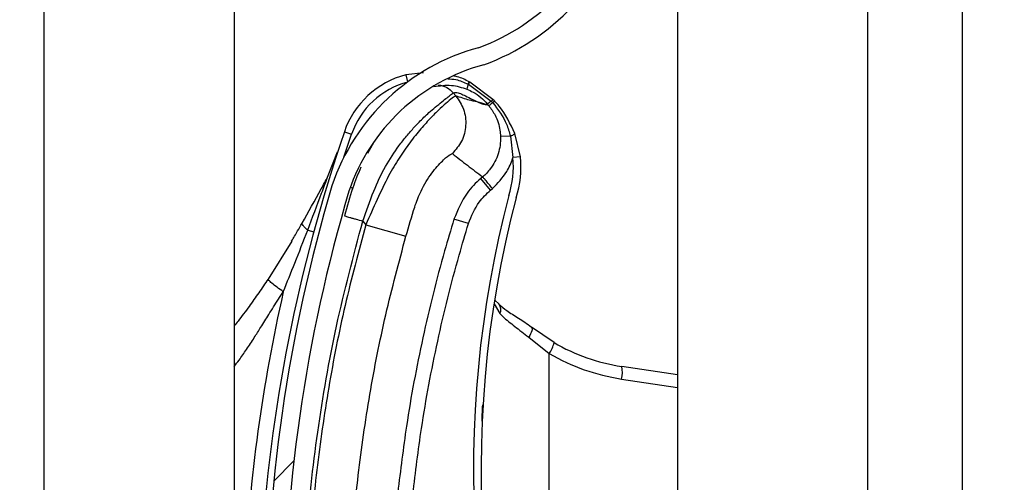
# Model space of a CAD drawing. Header units: inches. Extents: x 170 to 284, y 215 to 248.
# Tile 266 of 656: x 186.1024 to 186.2355, y 240.7286 to 240.7911. Entities that reach past the tile are written whole.
import ezdxf

# ---------------------------------------------------------------- set-up
doc = ezdxf.new("R2010")
doc.units = ezdxf.units.IN
doc.header["$LTSCALE"] = 0.25
doc.header["$MEASUREMENT"] = 0
doc.layers.add('ANNOTATIONS', color=1, linetype='Continuous')
doc.layers.add('LH BENCH MOUNT', color=7, linetype='Continuous')
doc.styles.add('ARIAL', font='arial.ttf', dxfattribs={"height": 0.09375})
doc.dimstyles.new('STANDARD$0', dxfattribs={"dimtxt": 0.09375, "dimasz": 0.09375, "dimexe": 0.03125, "dimexo": 0.046875, "dimgap": 0.09, "dimtad": 0, "dimtih": 1, "dimtoh": 1, "dimdec": 4, "dimzin": 0, "dimdsep": 46, "dimtxsty": 'ARIAL', "dimcen": 0.09, "dimadec": 0, "dimazin": 0, "dimtfac": 1, "dimtdec": 4, "dimtofl": 0, "dimtmove": 0, "dimatfit": 1, "dimfxl": 1, "dimtolj": 1, "dimtzin": 0, "dimarcsym": 0})

# ---------------------------------------------------------------- blocks, each defined once
blk = doc.blocks.new('*D20')
at = {"layer": 'ANNOTATIONS', "color": 0, "lineweight": -2, "transparency": 16777216}
for p, q in [((186.1492924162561, 243.6642684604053), (187.5897358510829, 243.6642684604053)), ((187.5584858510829, 243.5705184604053), (187.5584858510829, 241.8503426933)), ((187.5584858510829, 239.6953067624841), (187.5584858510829, 241.4154825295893)), ((186.8279608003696, 239.6015567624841), (187.5897358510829, 239.6015567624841))]:
    blk.add_line(p, q, dxfattribs=at)
at = {"layer": 'ANNOTATIONS', "color": 0, "transparency": 16777216}
for points in [[(187.5428608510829, 243.5705184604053), (187.5741108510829, 243.5705184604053), (187.5584858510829, 243.6642684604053)], [(187.5428608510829, 239.6953067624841), (187.5741108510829, 239.6953067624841), (187.5584858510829, 239.6015567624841)]]:
    blk.add_solid(points, dxfattribs=at)
at = {"layer": 'defpoints', "color": 0, "transparency": 16777216}
for p in [(186.1024174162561, 243.6642684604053), (186.7810858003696, 239.6015567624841), (187.5584858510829, 239.6015567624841)]:
    blk.add_point(p, dxfattribs=at)
at = {"layer": 'ANNOTATIONS', "color": 0, "transparency": 16777216, "insert": (187.558485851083, 241.6329126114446), "char_height": 0.09375, "attachment_point": 5, "style": 'ARIAL'}
blk.add_mtext('\\A1;OPENING\\PHEIGHT', dxfattribs=at)

msp = doc.modelspace()

# ---------------------------------------------------------------- hatches: boundary and pattern name
at = {"layer": 'LH BENCH MOUNT'}
h = msp.add_hatch(dxfattribs=at)
h.set_pattern_fill('ANSI31', color=256, scale=0.34241245, angle=2.8e-322, style=0)
h.set_pattern_definition([(45, (176.0930244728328, 238.0091787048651), (-0.03026527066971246, 0.03026527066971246), [])])
edge = h.paths.add_edge_path(flags=0)
edge.add_arc((186.1662917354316, 240.6160599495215), 0.001712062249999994, 450.0000000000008, 472.2104203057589)
edge.add_line((186.1656445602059, 240.6176449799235), (186.1647320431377, 240.6198798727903))
edge.add_arc((186.1662917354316, 240.6160599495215), 0.004126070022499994, 450, 472.2104203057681, ccw=False)
edge.add_arc((186.1662917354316, 240.6071572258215), 0.01302879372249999, 401.47616737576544, 450, ccw=False)
edge.add_arc((186.1620458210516, 240.6040070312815), 0.01830194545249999, 359.9999999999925, 400.0613730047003, ccw=False)
edge.add_arc((186.1685858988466, 240.6040070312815), 0.01176186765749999, 292.1408576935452, 359.99999999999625, ccw=False)
edge.add_arc((186.1662917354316, 240.6072599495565), 0.01566536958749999, 235.2570680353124, 295.4307998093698, ccw=False)
edge.add_arc((186.1715306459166, 240.6153751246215), 0.02532140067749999, 212.8542481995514, 235.980933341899, ccw=False)
edge.add_arc((186.1633812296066, 240.6090062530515), 0.01504902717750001, 172.1557183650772, 209.3146496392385, ccw=False)
edge.add_arc((186.1758108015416, 240.6076708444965), 0.02754708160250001, 453.30850314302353, 532.932573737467, ccw=False)
edge.add_arc((186.1725578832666, 240.6437611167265), 0.008748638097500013, 280.9586189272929, 427.9414322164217)
edge.add_arc((186.1924176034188, 240.7061144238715), 0.05672062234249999, 179.5706357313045, 253.0098997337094, ccw=False)
edge.add_arc((186.3507493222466, 240.7073128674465), 0.2150521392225, 163.4260275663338, 180.2060536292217, ccw=False)
edge.add_arc((186.1719757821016, 240.7594622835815), 0.02884824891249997, 465.1588434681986, 521.4137567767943, ccw=False)
edge.add_arc((186.1546497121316, 240.8140085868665), 0.0284373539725, 290.1205938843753, 343.7190675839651)
edge.add_arc((186.1674901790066, 240.8098311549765), 0.01494630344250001, 345.2914408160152, 400.5471921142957)
edge.add_arc((186.1640660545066, 240.8080163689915), 0.0187470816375, 397.9578745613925, 431.4396159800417)
edge.add_arc((186.1662917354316, 240.8128443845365), 0.0134739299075, 433.8775574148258, 472.273645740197)
edge.add_arc((186.1637236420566, 240.8198638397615), 0.006011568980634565, 474.9825325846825, 495.7175736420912)
edge.add_arc((186.1735166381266, 240.8126046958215), 0.01816498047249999, 500.8992600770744, 539.9999999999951)
edge.add_arc((186.1662917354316, 240.8126046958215), 0.01094007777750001, 539.9999999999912, 629.9999999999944)
edge.add_arc((186.1662917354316, 240.8035307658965), 0.001866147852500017, 269.9999999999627, 285.6422464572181)
edge.add_line((186.1667949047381, 240.8017337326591), (186.167445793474, 240.7994091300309))
edge.add_arc((186.1662917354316, 240.8035307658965), 0.004280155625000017, 269.9999999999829, 285.642246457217, ccw=False)
edge.add_arc((186.1662917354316, 240.8126046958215), 0.01335408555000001, 179.9999999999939, 269.999999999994, ccw=False)
edge.add_arc((186.1735166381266, 240.8126046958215), 0.020578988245, 500.61135831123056, 539.9999999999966, ccw=False)
edge.add_arc((186.1637236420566, 240.8198638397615), 0.008425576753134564, 474.5776671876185, 496.4997109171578, ccw=False)
edge.add_arc((186.1662917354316, 240.8128443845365), 0.01588793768, 433.69030225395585, 472.47058069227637, ccw=False)
edge.add_arc((186.1640660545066, 240.8080163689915), 0.02116108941, 398.1045307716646, 431.5771717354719, ccw=False)
edge.add_arc((186.1674901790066, 240.8098311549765), 0.01736031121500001, 345.1802481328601, 400.3658533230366, ccw=False)
edge.add_arc((186.1546497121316, 240.8140085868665), 0.030851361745, 289.9181572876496, 343.77953759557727, ccw=False)
edge.add_arc((186.1719757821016, 240.7594622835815), 0.02643424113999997, 464.941709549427, 521.3236131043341)
edge.add_arc((186.3507493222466, 240.7073128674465), 0.21263813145, 523.4376684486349, 540.2096895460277)
edge.add_arc((186.1924176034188, 240.7061144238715), 0.05430661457, 539.5566266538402, 613.1145348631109)
edge.add_arc((186.1725578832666, 240.6437611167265), 0.01116264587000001, 280.06103888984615, 428.5290871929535, ccw=False)
edge.add_arc((186.1758108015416, 240.6076708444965), 0.02513307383, 452.9714001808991, 532.9706577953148)
edge.add_arc((186.1633812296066, 240.6090062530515), 0.01263501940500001, 532.0830472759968, 568.9826967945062)
edge.add_arc((186.1715306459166, 240.6153751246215), 0.022907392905, 213.0443063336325, 236.019715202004)
edge.add_arc((186.1662917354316, 240.6072599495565), 0.01325136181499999, 235.1922404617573, 295.735249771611)
edge.add_arc((186.1685858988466, 240.6040070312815), 0.009347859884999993, 291.7225241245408, 359.9999999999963)
edge.add_arc((186.1620458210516, 240.6040070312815), 0.01588793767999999, 359.9999999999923, 399.952178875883)
edge.add_arc((186.1662917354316, 240.6071572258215), 0.01061478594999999, 401.6345013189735, 450.0000000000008)

# ---------------------------------------------------------------- linework, layer by layer
for p, q in [((186.1913380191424, 243.8543193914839), (186.1913380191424, 239.6015567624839)), ((186.2170189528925, 243.8543193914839), (186.2170189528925, 239.6015567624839)), ((186.2298594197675, 239.6015567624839), (186.2298594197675, 243.8543193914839)), ((186.1057349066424, 239.6015567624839), (186.1057349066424, 243.7595607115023)), ((186.1314158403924, 240.9061908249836), (186.1314158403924, 240.7138168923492)), ((186.1570029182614, 240.7838984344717), (186.1546035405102, 240.7836489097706)), ((186.1546035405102, 240.7836489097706), (186.1548572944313, 240.7826825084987)), ((186.1628838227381, 240.7817056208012), (186.1628845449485, 240.7817053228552)), ((186.1630076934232, 240.7823931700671), (186.1630086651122, 240.7823927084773)), ((186.1630086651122, 240.7823927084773), (186.1630707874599, 240.782362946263)), ((186.1630707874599, 240.782362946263), (186.1630716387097, 240.7823625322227)), ((186.1630716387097, 240.7823625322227), (186.1661753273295, 240.7800781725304)), ((186.1631899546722, 240.7826830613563), (186.1631890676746, 240.7826835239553)), ((186.1632515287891, 240.7826507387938), (186.1631899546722, 240.7826830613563)), ((186.1632524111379, 240.7826502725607), (186.1632515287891, 240.7826507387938)), ((186.1663938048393, 240.7803266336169), (186.1632524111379, 240.7826502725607)), ((186.1613835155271, 240.7807910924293), (186.1610357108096, 240.7812024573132)), ((186.1658192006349, 240.7794752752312), (186.1648878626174, 240.7798078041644)), ((186.1661753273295, 240.7800781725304), (186.1663656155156, 240.7798725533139)), ((186.1462454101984, 240.7725071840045), (186.1472811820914, 240.7756079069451)), ((186.1463093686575, 240.7759407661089), (186.1472811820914, 240.7756079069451)), ((186.1687535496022, 240.7753674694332), (186.1674199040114, 240.7753183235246)), ((186.1687535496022, 240.7753674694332), (186.1690857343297, 240.7724556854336)), ((186.1701068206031, 240.7725679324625), (186.1693562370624, 240.7757149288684)), ((186.1502438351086, 240.7744496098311), (186.1494501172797, 240.7730108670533)), ((186.1440407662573, 240.7698249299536), (186.1453956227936, 240.7732139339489)), ((186.1701068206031, 240.7725679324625), (186.1690857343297, 240.7724556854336)), ((186.165005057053, 240.7698497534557), (186.1647570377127, 240.7696400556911)), ((186.1471115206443, 240.7684365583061), (186.1474398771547, 240.7683357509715)), ((186.1660827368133, 240.7680720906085), (186.1647570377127, 240.7696400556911)), ((186.1660827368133, 240.7680720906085), (186.1663307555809, 240.768281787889)), ((186.1487919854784, 240.7638678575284), (186.1492048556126, 240.7633795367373)), ((186.1492048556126, 240.7633795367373), (186.1546350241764, 240.7618314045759)), ((186.1630862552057, 240.763532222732), (186.1611233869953, 240.7641348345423)), ((186.1413538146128, 240.7626596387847), (186.1421723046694, 240.7624378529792)), ((186.1391859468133, 240.7611643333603), (186.1359997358, 240.75603785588)), ((186.1665405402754, 240.7526694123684), (186.1673421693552, 240.7513641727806)), ((186.1666509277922, 240.7532023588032), (186.1672443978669, 240.752644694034)), ((186.1746502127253, 240.7474435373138), (186.171609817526, 240.7495108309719)), ((186.1712230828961, 240.7481665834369), (186.1740134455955, 240.745963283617)), ((186.1740134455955, 240.6805425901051), (186.1740134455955, 240.745963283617)), ((186.1913380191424, 240.7430677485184), (186.1838006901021, 240.744217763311)), ((186.1837659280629, 240.7425252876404), (186.1913380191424, 240.7413699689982))]:
    msp.add_line(p, q, dxfattribs=at)
at = {"layer": 'LH BENCH MOUNT', "flags": 128}
msp.add_lwpolyline([(186.171609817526, 240.7495108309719), (186.1716658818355, 240.7494367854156), (186.1716914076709, 240.7493279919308), (186.171685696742, 240.7491874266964), (186.1716489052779, 240.7490189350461), (186.1715820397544, 240.7488271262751), (186.1714869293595, 240.7486172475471), (186.1713661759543, 240.7483950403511), (186.1712230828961, 240.7481665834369)], dxfattribs=at)
at = {"layer": 'LH BENCH MOUNT'}
for centre, radius, start, end in [((186.1546497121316, 240.8140085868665), 0.02843735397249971, 290.1205938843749, 343.7190675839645), ((186.1546497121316, 240.8140085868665), 0.03085136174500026, 289.91815728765, 343.7795375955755), ((186.1719757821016, 240.7594622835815), 0.02884824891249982, 105.1588434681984, 161.4137567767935), ((186.1719757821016, 240.7594622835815), 0.02643424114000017, 104.9417095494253, 161.3236131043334), ((186.157647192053, 240.7720574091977), 0.01198443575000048, 104.7123854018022, 161.0929786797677), ((186.157647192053, 240.7720574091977), 0.01095719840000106, 104.712385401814, 161.0929786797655), ((186.1651179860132, 240.7814254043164), 0.002251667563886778, 155.3939551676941, 172.8510957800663), ((186.1651206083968, 240.7814239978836), 0.002253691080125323, 155.3897650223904, 172.8291455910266), ((186.164417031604, 240.7817146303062), 0.001564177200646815, 141.7256942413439, 154.291051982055), ((186.1644214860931, 240.7817123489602), 0.001568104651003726, 141.7542666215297, 154.2863466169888), ((186.1645201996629, 240.7816533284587), 0.001613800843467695, 141.8260927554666, 153.9140894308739), ((186.1645193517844, 240.7816536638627), 0.001611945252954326, 141.8104826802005, 153.91145789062), ((186.3507141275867, 240.7059293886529), 0.2160622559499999, 161.092978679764, 176.559722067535), ((186.1684014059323, 240.776674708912), 0.001353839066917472, 285.076439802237, 314.8519014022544), ((186.1571730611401, 240.7711461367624), 0.01198443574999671, 341.3410974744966, 6.273281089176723), ((186.1571730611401, 240.7711461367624), 0.01301167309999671, 341.5025581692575, 6.27328108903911), ((186.3507493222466, 240.7073128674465), 0.2150521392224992, 163.4260275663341, 180.2060536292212), ((186.3507493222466, 240.7073128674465), 0.2126381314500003, 163.4376684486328, 180.2096895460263), ((186.3103094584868, 240.7302235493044), 0.1465525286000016, 165.3406183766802, 202.0185750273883), ((186.3103094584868, 240.7302235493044), 0.1455252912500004, 165.3544246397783, 203.8705502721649), ((186.3507141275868, 240.7059293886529), 0.2180957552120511, 167.1792232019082, 177.2535733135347), ((186.1663523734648, 240.7518932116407), 0.001122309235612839, 331.8758133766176, 39.94683461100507), ((186.1710884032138, 240.7480986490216), 0.003621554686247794, 323.8694765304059, 349.5782562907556), ((186.1877258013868, 240.7699433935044), 0.02602334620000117, 239.8373732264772, 261.3249484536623), ((186.1879492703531, 240.7699433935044), 0.02773540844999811, 239.8373732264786, 261.3249484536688), ((186.1804700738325, 240.7434395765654), 0.00342031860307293, 344.4956794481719, 13.15103634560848)]:
    msp.add_arc(centre, radius, start, end, dxfattribs=at)
for points, knots in [([(186.1602920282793, 240.7831140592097), (186.1606622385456, 240.7830926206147), (186.1616107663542, 240.7830376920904), (186.162478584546, 240.7826372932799), (186.1630076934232, 240.7823931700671)], [0, 0, 0, 0, 0.390299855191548, 1, 1, 1, 1]), ([(186.1631890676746, 240.7826835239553), (186.1626642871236, 240.7829617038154), (186.1619734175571, 240.7833279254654), (186.1612110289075, 240.7834556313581), (186.1610277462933, 240.7834863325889)], [0, 0, 0, 0, 0.7595942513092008, 1, 1, 1, 1]), ([(186.1584241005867, 240.782042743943), (186.1592155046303, 240.7821662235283), (186.1607331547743, 240.7824030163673), (186.162187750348, 240.7819313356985), (186.1628838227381, 240.7817056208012)], [0, 0, 0, 0, 0.5214667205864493, 1, 1, 1, 1]), ([(186.1589977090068, 240.7822728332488), (186.1591878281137, 240.7822445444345), (186.1595832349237, 240.7821857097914), (186.160320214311, 240.7818828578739), (186.1607538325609, 240.781470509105), (186.1610357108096, 240.7812024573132)], [0, 0, 0, 0, 0.2447599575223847, 0.5090480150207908, 1, 1, 1, 1]), ([(186.1628845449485, 240.7817053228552), (186.1631640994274, 240.7815770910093), (186.1641970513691, 240.7811032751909), (186.1650912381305, 240.7803378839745), (186.1656256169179, 240.7797045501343), (186.1656256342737, 240.7797045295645)], [0, 0, 0, 0, 0.2706300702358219, 0.9999763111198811, 1, 1, 1, 1]), ([(186.1487919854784, 240.7638678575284), (186.1492678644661, 240.765224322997), (186.1501662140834, 240.7677850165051), (186.1517815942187, 240.7712759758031), (186.1533840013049, 240.7736879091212), (186.1547159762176, 240.7753906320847), (186.1556308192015, 240.7764340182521), (186.1564224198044, 240.7772625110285), (186.157091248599, 240.7779224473), (186.1578360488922, 240.7786175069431), (186.1586698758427, 240.7793432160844), (186.1597992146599, 240.7802512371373), (186.1607892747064, 240.7810111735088), (186.1609584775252, 240.7811425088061), (186.1610357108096, 240.7812024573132)], [0, 0, 0, 0, 0.130715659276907, 0.2467609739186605, 0.3577928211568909, 0.4170971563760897, 0.4791482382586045, 0.51771520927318, 0.5590896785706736, 0.6032945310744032, 0.6633484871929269, 0.735369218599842, 0.8792082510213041, 0.9999999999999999, 0.9999999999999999, 0.9999999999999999, 0.9999999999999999]), ([(186.1613835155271, 240.7807910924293), (186.1613041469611, 240.7807594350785), (186.1611428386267, 240.780695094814), (186.1603543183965, 240.7800763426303), (186.1592933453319, 240.7791331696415), (186.1580629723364, 240.7779196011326), (186.1566551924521, 240.7763736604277), (186.1551800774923, 240.7745384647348), (186.1536900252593, 240.7724032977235), (186.1521616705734, 240.7698487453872), (186.150725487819, 240.7667724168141), (186.149716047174, 240.764520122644), (186.1492048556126, 240.7633795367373)], [0, 0, 0, 0, 0.1094013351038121, 0.2223468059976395, 0.3151791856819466, 0.4102231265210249, 0.5012749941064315, 0.5946006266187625, 0.6834485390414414, 0.7745330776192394, 0.8858211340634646, 1, 1, 1, 1]), ([(186.1613835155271, 240.7807910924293), (186.1617726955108, 240.7802152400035), (186.162581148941, 240.7790190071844), (186.1628399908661, 240.7767939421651), (186.1623122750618, 240.7746165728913), (186.161364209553, 240.7735268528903), (186.1609078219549, 240.7730022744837)], [0, 0, 0, 0, 0.2406941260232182, 0.4999999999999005, 0.7593058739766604, 1, 1, 1, 1]), ([(186.1610357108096, 240.7812024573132), (186.1611425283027, 240.781242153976), (186.1613667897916, 240.7813254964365), (186.1619685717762, 240.7811314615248), (186.1627231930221, 240.7807834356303), (186.1635224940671, 240.7803692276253), (186.1643199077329, 240.7799621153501), (186.1647438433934, 240.7798039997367), (186.1649587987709, 240.7797238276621)], [0, 0, 0, 0, 0.1574760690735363, 0.330618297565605, 0.4911886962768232, 0.6742546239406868, 0.834831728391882, 1, 1, 1, 1]), ([(186.1648878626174, 240.7798078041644), (186.1646771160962, 240.7798660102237), (186.1640958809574, 240.7800265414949), (186.1630276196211, 240.7802361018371), (186.1620068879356, 240.7805806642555), (186.1613835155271, 240.7807910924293)], [0, 0, 0, 0, 0.1812946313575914, 0.5000073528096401, 1, 1, 1, 1]), ([(186.1649587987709, 240.7797238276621), (186.1650523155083, 240.7796981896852), (186.1652403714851, 240.7796466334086), (186.1654677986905, 240.779634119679), (186.1655729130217, 240.7796813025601), (186.1656253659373, 240.7797048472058)], [0, 0, 0, 0, 0.3313600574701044, 0.6663431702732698, 0.9999999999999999, 0.9999999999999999, 0.9999999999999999, 0.9999999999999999]), ([(186.1656253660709, 240.7797048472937), (186.1656735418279, 240.7796477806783), (186.1657381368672, 240.7795712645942), (186.1658027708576, 240.7794947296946), (186.1658192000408, 240.7794752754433)], [0, 0, 0, 0, 0.7458120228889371, 0.9999999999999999, 0.9999999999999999, 0.9999999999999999, 0.9999999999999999]), ([(186.1661753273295, 240.7800781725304), (186.1661555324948, 240.7800629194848), (186.1660365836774, 240.7799712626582), (186.1658520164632, 240.7798343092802), (186.1656770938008, 240.7797161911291), (186.1656427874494, 240.7797084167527), (186.1656256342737, 240.7797045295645)], [0, 0, 0, 0, 0.06239373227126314, 0.3749291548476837, 0.6874645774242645, 1, 1, 1, 1]), ([(186.1658160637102, 240.7794789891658), (186.1658160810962, 240.7794789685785), (186.1661511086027, 240.7790822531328), (186.1668351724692, 240.7780484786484), (186.1673257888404, 240.7765888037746), (186.167399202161, 240.7755977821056), (186.1674199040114, 240.7753183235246)], [0, 0, 0, 0, 1.782673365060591e-05, 0.3435204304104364, 0.8148790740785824, 1, 1, 1, 1]), ([(186.1663656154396, 240.7798725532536), (186.1663456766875, 240.779856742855), (186.1662259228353, 240.779761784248), (186.1660407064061, 240.7796187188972), (186.1658668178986, 240.7794928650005), (186.1658350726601, 240.7794811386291), (186.1658192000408, 240.7794752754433)], [0, 0, 0, 0, 0.06242876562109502, 0.3749525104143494, 0.6874762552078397, 0.9999999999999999, 0.9999999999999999, 0.9999999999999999, 0.9999999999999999]), ([(186.1663658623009, 240.7798722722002), (186.1670741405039, 240.7789440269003), (186.1681275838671, 240.7775634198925), (186.1685990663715, 240.7759094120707), (186.1687535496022, 240.7753674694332)], [0, 0, 0, 0, 0.6723457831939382, 1, 1, 1, 1]), ([(186.166598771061, 240.7801160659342), (186.1665987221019, 240.7801161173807), (186.1665311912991, 240.7801870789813), (186.1664624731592, 240.7802568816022), (186.1663938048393, 240.7803266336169)], [0, 0, 0, 0, 0.0007249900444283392, 0.9999999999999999, 0.9999999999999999, 0.9999999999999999, 0.9999999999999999]), ([(186.1693562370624, 240.7757149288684), (186.1687429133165, 240.7770106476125), (186.1679923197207, 240.7785963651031), (186.1668142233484, 240.779881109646), (186.1665987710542, 240.7801160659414)], [0, 0, 0, 0, 0.8171182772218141, 1, 1, 1, 1]), ([(186.1674199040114, 240.7753183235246), (186.1674206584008, 240.7752960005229), (186.1674472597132, 240.7745088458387), (186.1672226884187, 240.7729373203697), (186.1662671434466, 240.7711006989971), (186.1653879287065, 240.7701736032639), (186.1650049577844, 240.7698496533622), (186.1650049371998, 240.76984963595)], [0, 0, 0, 0, 0.0108740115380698, 0.3834398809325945, 0.7558119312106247, 0.9999868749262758, 1, 1, 1, 1]), ([(186.1558144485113, 240.7657647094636), (186.155814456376, 240.7657647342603), (186.155928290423, 240.7661236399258), (186.1564277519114, 240.7675298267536), (186.1576023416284, 240.7697325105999), (186.1591371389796, 240.7716357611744), (186.1604825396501, 240.7728474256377), (186.1607562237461, 240.7729470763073), (186.1609078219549, 240.7730022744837)], [0, 0, 0, 0, 4.497367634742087e-06, 0.06509473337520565, 0.2616701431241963, 0.4753105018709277, 0.7093656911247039, 0.9999999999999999, 0.9999999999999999, 0.9999999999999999, 0.9999999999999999]), ([(186.1609078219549, 240.7730022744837), (186.1615810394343, 240.7724731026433), (186.1629274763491, 240.7714147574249), (186.1643124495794, 240.7703713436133), (186.1650049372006, 240.7698496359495)], [0, 0, 0, 0, 0.4999992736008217, 1, 1, 1, 1]), ([(186.1663307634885, 240.7682817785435), (186.1670325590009, 240.7690001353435), (186.1681946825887, 240.7701896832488), (186.1688696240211, 240.7717631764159), (186.1690748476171, 240.7724207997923), (186.1690857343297, 240.7724556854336)], [0, 0, 0, 0, 0.5907811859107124, 0.9782917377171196, 1, 1, 1, 1]), ([(186.1485226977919, 240.7711374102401), (186.1481483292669, 240.7702195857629), (186.1472917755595, 240.7681196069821), (186.1466722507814, 240.7658524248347), (186.1463234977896, 240.7645761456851)], [0, 0, 0, 0, 0.437063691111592, 1, 1, 1, 1]), ([(186.1405819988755, 240.763574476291), (186.1414529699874, 240.7651147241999), (186.1426157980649, 240.7671710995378), (186.1437548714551, 240.7692924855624), (186.1440407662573, 240.7698249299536)], [0, 0, 0, 0, 0.7490110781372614, 1, 1, 1, 1]), ([(186.1413538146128, 240.7626596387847), (186.1419822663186, 240.764324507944), (186.1428824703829, 240.7667092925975), (186.1437721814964, 240.7691024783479), (186.1440407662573, 240.7698249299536)], [0, 0, 0, 0, 0.6981213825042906, 1, 1, 1, 1]), ([(186.1647570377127, 240.7696400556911), (186.1647570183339, 240.7696400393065), (186.1640631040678, 240.7690533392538), (186.1624882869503, 240.7674298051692), (186.1616302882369, 240.7653585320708), (186.1611233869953, 240.7641348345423)], [0, 0, 0, 0, 1.142795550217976e-05, 0.409211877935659, 1, 1, 1, 1]), ([(186.1630862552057, 240.763532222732), (186.1634979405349, 240.7645494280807), (186.1641954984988, 240.7662729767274), (186.1655341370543, 240.7675491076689), (186.1660827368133, 240.7680720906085)], [0, 0, 0, 0, 0.5901808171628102, 1, 1, 1, 1]), ([(186.1546350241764, 240.7618314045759), (186.1550225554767, 240.7631560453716), (186.1554100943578, 240.7644807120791), (186.1558144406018, 240.7657646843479), (186.1558144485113, 240.7657647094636)], [0, 0, 0, 0, 0.999980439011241, 1, 1, 1, 1]), ([(186.1463234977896, 240.7645761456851), (186.1463564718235, 240.764566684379), (186.1464071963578, 240.764552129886), (186.1467150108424, 240.7644638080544), (186.1470335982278, 240.7643723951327), (186.1474290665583, 240.7642589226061), (186.1480037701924, 240.7640940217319), (186.1484814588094, 240.7639569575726), (186.1487919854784, 240.7638678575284)], [0, 0, 0, 0, 0.2394568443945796, 0.3683606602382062, 0.5000000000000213, 0.6316393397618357, 0.7605431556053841, 0.9999999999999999, 0.9999999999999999, 0.9999999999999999, 0.9999999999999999]), ([(186.1391839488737, 240.7611609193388), (186.1391839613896, 240.7611609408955), (186.1394482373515, 240.7616161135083), (186.1399159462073, 240.7624161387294), (186.1403828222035, 240.7632252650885), (186.1405819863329, 240.7635744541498), (186.1405819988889, 240.7635744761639)], [0, 0, 0, 0, 2.704369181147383e-05, 0.571031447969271, 0.9999729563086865, 1, 1, 1, 1]), ([(186.1413538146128, 240.7626596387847), (186.14122260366, 240.7627713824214), (186.1409572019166, 240.7629974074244), (186.140703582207, 240.763287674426), (186.1405992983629, 240.7634725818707), (186.1405852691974, 240.7635552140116), (186.1405819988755, 240.763574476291)], [0, 0, 0, 0, 0.2979480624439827, 0.60266260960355, 0.9073771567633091, 1, 1, 1, 1]), ([(186.1406798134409, 240.7068413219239), (186.1407785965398, 240.7115967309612), (186.1409766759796, 240.7211322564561), (186.1425862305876, 240.7354411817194), (186.1450430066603, 240.7497507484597), (186.1475403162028, 240.7591545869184), (186.1487919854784, 240.7638678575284)], [0, 0, 0, 0, 0.2468628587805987, 0.4950083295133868, 0.7468945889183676, 1, 1, 1, 1]), ([(186.1492048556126, 240.7633795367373), (186.1482307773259, 240.7597493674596), (186.1462797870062, 240.7524784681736), (186.144101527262, 240.7413977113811), (186.1424904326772, 240.7302151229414), (186.1414796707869, 240.7192464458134), (186.1412849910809, 240.7119986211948), (186.1411915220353, 240.7085188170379)], [0, 0, 0, 0, 0.2027568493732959, 0.4061035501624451, 0.6088604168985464, 0.8122072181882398, 1, 1, 1, 1]), ([(186.1611233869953, 240.7641348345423), (186.1606953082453, 240.7627055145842), (186.1591104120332, 240.7574136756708), (186.1568152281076, 240.7481155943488), (186.154748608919, 240.7372062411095), (186.1538972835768, 240.7301939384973), (186.1535337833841, 240.7271998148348)], [0, 0, 0, 0, 0.1185397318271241, 0.4388752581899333, 0.7604101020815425, 1, 1, 1, 1]), ([(186.1555752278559, 240.7269795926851), (186.1559349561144, 240.729942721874), (186.1567756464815, 240.7368675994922), (186.1588195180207, 240.747664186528), (186.1610898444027, 240.7568663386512), (186.162662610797, 240.7621177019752), (186.1630862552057, 240.763532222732)], [0, 0, 0, 0, 0.2395900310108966, 0.5599255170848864, 0.8814604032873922, 0.9999999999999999, 0.9999999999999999, 0.9999999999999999, 0.9999999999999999]), ([(186.1380557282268, 240.754325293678), (186.1385785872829, 240.7556166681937), (186.1397015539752, 240.7583902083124), (186.1407783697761, 240.7611726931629), (186.1413538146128, 240.7626596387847)], [0, 0, 0, 0, 0.4656051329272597, 1, 1, 1, 1]), ([(186.146837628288, 240.7084491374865), (186.1468376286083, 240.7084491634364), (186.1468794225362, 240.7118354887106), (186.1471425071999, 240.7188822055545), (186.1480944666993, 240.7295554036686), (186.1496690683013, 240.74043147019), (186.1517875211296, 240.7512188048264), (186.1536858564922, 240.7582938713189), (186.1546350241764, 240.7618314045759)], [0, 0, 0, 0, 1.439079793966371e-06, 0.1877923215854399, 0.3908439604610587, 0.5938956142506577, 0.7969478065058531, 1, 1, 1, 1]), ([(186.1359997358, 240.75603785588), (186.1355774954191, 240.7554103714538), (186.134736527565, 240.7541606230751), (186.1333792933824, 240.7522695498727), (186.1322799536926, 240.7507826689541), (186.1315894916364, 240.7499159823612), (186.1314158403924, 240.7496980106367)], [0, 0, 0, 0, 0.2874979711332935, 0.5726040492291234, 0.8925098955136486, 1, 1, 1, 1]), ([(186.1380557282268, 240.754325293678), (186.1377649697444, 240.7545305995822), (186.1371661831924, 240.7549534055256), (186.1364771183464, 240.7554946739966), (186.1360354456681, 240.7558952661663), (186.1360114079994, 240.7559912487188), (186.1359997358, 240.75603785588)], [0, 0, 0, 0, 0.2427897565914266, 0.5000000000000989, 0.7572102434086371, 0.9999999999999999, 0.9999999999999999, 0.9999999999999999, 0.9999999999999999]), ([(186.1314158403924, 240.7442134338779), (186.1316367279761, 240.744501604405), (186.1322125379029, 240.7452528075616), (186.1331125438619, 240.746564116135), (186.1340874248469, 240.7480441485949), (186.1350835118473, 240.7496255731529), (186.1361597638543, 240.7513565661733), (186.137169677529, 240.7529644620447), (186.1378341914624, 240.7539850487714), (186.1380557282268, 240.754325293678)], [0, 0, 0, 0, 0.09019872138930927, 0.2351300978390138, 0.3944108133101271, 0.5296508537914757, 0.6982639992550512, 0.8994067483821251, 1, 1, 1, 1]), ([(186.1672047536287, 240.7526264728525), (186.1675480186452, 240.7523421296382), (186.1682880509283, 240.7517291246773), (186.1698494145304, 240.7507538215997), (186.1710968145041, 240.7499748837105), (186.1717174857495, 240.7494136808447), (186.1717778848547, 240.7493590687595)], [0, 0, 0, 0, 0.2839420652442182, 0.6121401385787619, 0.9622563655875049, 1, 1, 1, 1]), ([(186.1673421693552, 240.7513641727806), (186.1674721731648, 240.7512304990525), (186.1680617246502, 240.7506243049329), (186.1693543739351, 240.7496666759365), (186.1705943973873, 240.7486712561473), (186.1712230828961, 240.7481665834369)], [0, 0, 0, 0, 0.1223980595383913, 0.5550603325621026, 1, 1, 1, 1]), ([(186.1649172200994, 240.7368197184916), (186.1649270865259, 240.7371247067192), (186.1649511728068, 240.7378692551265), (186.1649944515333, 240.7386135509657), (186.1650200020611, 240.7390529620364)], [0, 0, 0, 0, 0.4096284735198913, 1, 1, 1, 1])]:
    msp.add_open_spline(points, degree=3, knots=knots, dxfattribs=at)
for points in [[(186.1663938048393, 240.7803266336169), (186.1663922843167, 240.7803222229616), (186.1663892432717, 240.7803134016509), (186.1663453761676, 240.7802614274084), (186.1662764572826, 240.7801851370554), (186.1662090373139, 240.7801138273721), (186.1661753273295, 240.7800781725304)], [(186.1665986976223, 240.7801161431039), (186.1665966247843, 240.78011211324), (186.1665924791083, 240.7801040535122), (186.1665453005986, 240.7800532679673), (186.1664721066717, 240.7799781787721), (186.1664011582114, 240.779907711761), (186.1663656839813, 240.7798724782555)], [(186.1663309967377, 240.768281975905), (186.1661608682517, 240.7684830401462), (186.1658206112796, 240.7688851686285), (186.1653880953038, 240.76939633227), (186.1650792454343, 240.7697613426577), (186.1650295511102, 240.7698200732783), (186.1650047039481, 240.7698494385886)]]:
    msp.add_open_spline(points, degree=3, dxfattribs=at)

# ---------------------------------------------------------------- dimensions: what is measured, and where the dimension line sits
at = {"layer": 'ANNOTATIONS'}
dim = msp.add_linear_dim(base=(187.5584858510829, 239.6015567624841), p1=(186.102417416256, 243.6642684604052), p2=(186.7810858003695, 239.6015567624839), angle=90, text='OPENING\\PHEIGHT', dimstyle='STANDARD$0', dxfattribs=at)
dim.commit()
dim.dimension.update_dxf_attribs({"geometry": '*D20', "text_midpoint": (187.558485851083, 241.6329126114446)})

doc.saveas('drawing.dxf')
